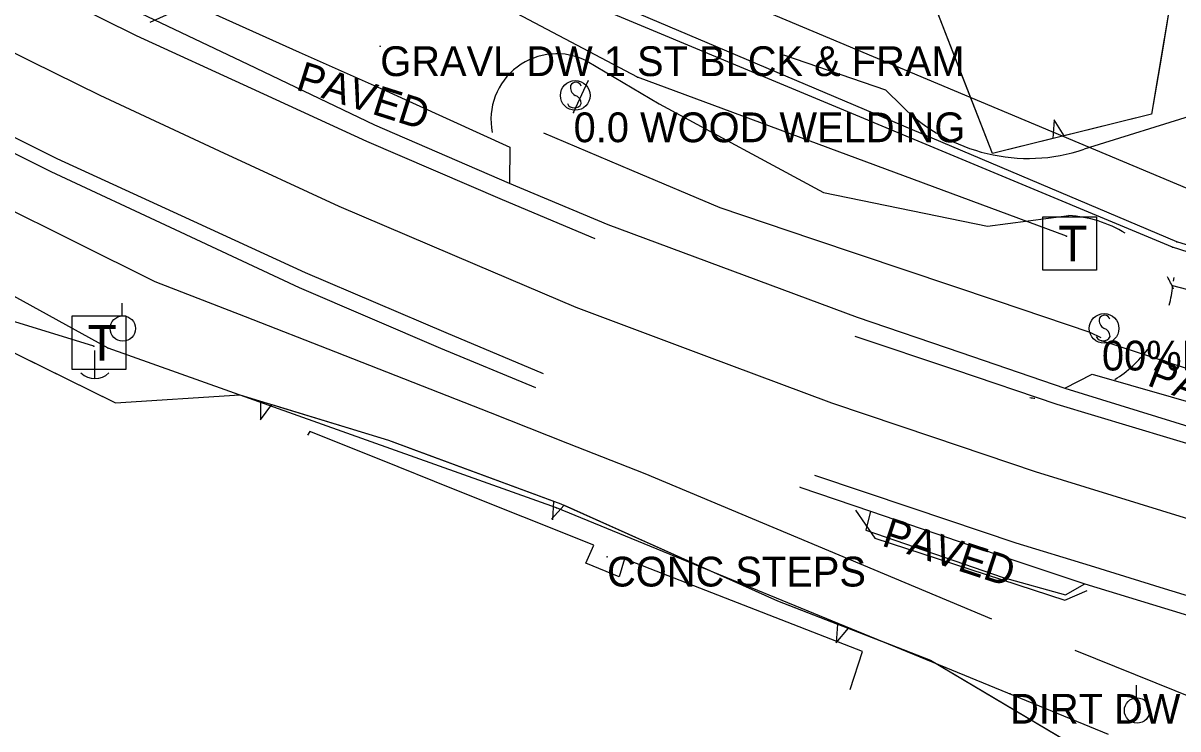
# Model space of a CAD drawing. Extents: x 954793 to 988390, y 1867850 to 1924428.
# Drawn here: x 962838.1 to 963031.9, y 1901034.7 to 1901153.1 of the extents above; entities that cross this region are included whole.
import ezdxf

# ---------------------------------------------------------------- set-up
doc = ezdxf.new("R2010")
doc.units = 0
for name, color, linetype in [('S_DITCHLINE', 7, 'Continuous'), ('S_DRG_PT_SYM', 7, 'Continuous'), ('S_EDGE_BITUMINOUS', 7, 'Continuous'), ('S_EDGE_PAVEMENT', 7, 'Continuous'), ('S_FIBER_OPTIC_CABLE', 7, 'Continuous'), ('S_GRAVEL_ROAD', 7, 'Continuous'), ('S_MSC_PT_SYM', 7, 'Continuous'), ('S_PARKING', 7, 'Continuous'), ('S_PARKING_ANNOT', 7, 'Continuous'), ('S_PAVEMENT_CROWN', 7, 'Continuous'), ('S_SHOULDER', 7, 'Continuous'), ('S_SIDE_DRAIN', 7, 'Continuous'), ('S_SIDE_DRAIN_ANNOT', 7, 'Continuous'), ('S_SIGN', 7, 'Continuous'), ('S_SIGN_ANNOT', 7, 'Continuous'), ('S_SURVEY_TEXT_ANNOT', 7, 'Continuous'), ('S_TELEPHONE_UTILITIES', 7, 'Continuous'), ('S_TREE', 7, 'Continuous'), ('S_UTILITY_POLE', 7, 'Continuous'), ('S_UTL_PT_SYM', 7, 'Continuous'), ('S_WALL', 7, 'Continuous'), ('S_WATER_UTILITIES', 7, 'Continuous')]:
    doc.layers.add(name, color=color, linetype=linetype)

msp = doc.modelspace()

# ---------------------------------------------------------------- linework, layer by layer
at = {"layer": 'S_DITCHLINE'}
for points in [[(963019.03, 1901100.33), (963017.2, 1901101.21), (963001.67, 1901106.43), (962986.14, 1901111.66), (962970.62, 1901116.88), (962955.09, 1901122.1), (962940.29, 1901128.38), (962925.49, 1901134.66)], [(963000.71, 1901053.06), (962986.16, 1901059.16), (962971.62, 1901065.26), (962957.07, 1901071.37), (962942.53, 1901077.47), (962929.54, 1901082.58), (962916.55, 1901087.69), (962903.57, 1901092.79), (962890.58, 1901097.9), (962875.42, 1901103.82), (962860.27, 1901109.73), (962846.91, 1901116.34), (962833.55, 1901122.94)], [(963161.65, 1901000.38), (963148.81, 1901004.12), (963135.98, 1901007.87), (963123.14, 1901011.61), (963110.31, 1901015.36), (963091.47, 1901021.43), (963072.63, 1901027.51), (963053.79, 1901033.59), (963034.95, 1901039.66), (963014.7, 1901047.82)]]:
    msp.add_lwpolyline(points, dxfattribs=at)
at = {"layer": 'S_DRG_PT_SYM'}
msp.add_lwpolyline([(963019.17, 1901099.82), (963019.17, 1901099.87), (963019.17, 1901099.82), (963019.12, 1901099.82), (963019.17, 1901099.82), (963019.17, 1901099.77), (963019.17, 1901099.82), (963019.22, 1901099.82)], dxfattribs=at)
at = {"layer": 'S_EDGE_BITUMINOUS'}
for points in [[(962859.41, 1901153.3), (962865.4, 1901155.99), (962869.86, 1901154.78), (962884.43, 1901148.28), (962899.01, 1901141.78), (962919.81, 1901132.33), (962919.71, 1901126.33)], [(963012.96, 1901091.88), (963017.52, 1901094.2), (963037.21, 1901088.55), (963056.9, 1901082.89), (963062.15, 1901076.58)], [(962980.3, 1901071.22), (962979.53, 1901067.99), (963002.62, 1901060.09), (963013.06, 1901057.16), (963016.3, 1901059.02)]]:
    msp.add_lwpolyline(points, dxfattribs=at)
at = {"layer": 'S_EDGE_PAVEMENT'}
for points in [[(962609.24, 1901298.92), (962625.27, 1901287.95), (962641.68, 1901277), (962658.08, 1901266.04), (962678.13, 1901252.97), (962698.18, 1901239.91), (962715.2, 1901229.14), (962732.21, 1901218.37), (962752.39, 1901206.52), (962772.57, 1901194.67), (962791.62, 1901184.39), (962810.66, 1901174.1), (962822.26, 1901168.34), (962833.85, 1901162.59), (962845.45, 1901156.83), (962857.05, 1901151.07), (962876.37, 1901142.21), (962895.7, 1901133.34), (962918.48, 1901123.51), (962934.07, 1901116.97)], [(962821.45, 1901141.54), (962843.77, 1901130.43), (962864.6, 1901120.86), (962885.43, 1901111.29), (962897.25, 1901106.23), (962909.07, 1901101.18), (962925.37, 1901094.34)], [(962977.67, 1901100.59), (962994.41, 1901094.96), (963011.61, 1901089.17), (963024.24, 1901085.37), (963036.87, 1901081.57), (963049.5, 1901077.77), (963062.13, 1901073.97), (963082.26, 1901068.22), (963102.4, 1901062.47), (963117.62, 1901058.17), (963130.5, 1901054.53)], [(962970.94, 1901077.25), (962987.29, 1901071.75), (963004.72, 1901065.89), (963017.18, 1901062.06), (963029.63, 1901058.24), (963042.08, 1901054.41), (963054.53, 1901050.58), (963075.37, 1901044.58), (963096.21, 1901038.58), (963110.99, 1901034.39), (963125.78, 1901030.19), (963147.23, 1901024.2), (963168.68, 1901018.2)]]:
    msp.add_lwpolyline(points, dxfattribs=at)
at = {"layer": 'S_FIBER_OPTIC_CABLE'}
for p, q in [((962941.21, 1901144.07), (962838.58, 1901198.3)), ((963031.02, 1901115.51), (962877.25, 1901179.65)), ((963031.76, 1901116.41), (962879.13, 1901181.13)), ((962852.34, 1901098.57), (962755.66, 1901151.99)), ((963013.21, 1901117.37), (962941.21, 1901144.07)), ((962849.98, 1901098.91), (962793.37, 1901116.27)), ((963132.06, 1901084.82), (963031.76, 1901116.41)), ((963131.84, 1901083.81), (963031.02, 1901115.51)), ((962927.64, 1901071.77), (962852.34, 1901098.57)), ((963020.3, 1901033.72), (962927.64, 1901071.77))]:
    msp.add_line(p, q, dxfattribs=at)
at = {"layer": 'S_GRAVEL_ROAD'}
for points in [[(963031.25, 1901110.44), (963031.12, 1901109.79)], [(963052.47, 1901103.43), (963031.07, 1901109.04)]]:
    msp.add_lwpolyline(points, dxfattribs=at)
for start_param, end_param in [(5.729892, 5.887126), (4.978517, 5.336174), (4.271685, 4.312883)]:
    msp.add_ellipse((963010.1, 1901111.13), major_axis=(20.15, 6.16), ratio=0.99988, start_param=start_param, end_param=end_param, dxfattribs=at)
at = {"layer": 'S_MSC_PT_SYM'}
for points in [[(962898.04, 1901149.24), (962898.04, 1901149.29), (962898.04, 1901149.24), (962897.99, 1901149.24), (962898.04, 1901149.24), (962898.04, 1901149.19), (962898.04, 1901149.24), (962898.09, 1901149.24)], [(962932.96, 1901143.44), (962932.96, 1901143.49), (962932.96, 1901143.44), (962932.91, 1901143.44), (962932.96, 1901143.44), (962932.96, 1901143.39), (962932.96, 1901143.44), (962933.01, 1901143.44)], [(962930.49, 1901138.14), (962930.49, 1901138.19), (962930.49, 1901138.14), (962930.44, 1901138.14), (962930.49, 1901138.14), (962930.49, 1901138.09), (962930.49, 1901138.14), (962930.54, 1901138.14)], [(962936.1, 1901063.56), (962936.1, 1901063.61), (962936.1, 1901063.56), (962936.05, 1901063.56), (962936.1, 1901063.56), (962936.1, 1901063.51), (962936.1, 1901063.56), (962936.15, 1901063.56)], [(963003.75, 1901040.54), (963003.75, 1901040.59), (963003.75, 1901040.54), (963003.7, 1901040.54), (963003.75, 1901040.54), (963003.75, 1901040.49), (963003.75, 1901040.54), (963003.8, 1901040.54)]]:
    msp.add_lwpolyline(points, dxfattribs=at)
at = {"layer": 'S_PARKING'}
for points in [[(962932.77, 1901146.75), (962944.83, 1901139.56), (962972.42, 1901124.69), (962999.99, 1901119.04), (963013.59, 1901120.83)], [(962985.56, 1901139.25), (962982.9, 1901141.87), (962965.79, 1901147.74)], [(963035.61, 1901137.99), (963016.19, 1901131.95)], [(962977.79, 1901071.39), (962981.04, 1901066.67), (963012.92, 1901056.26), (963016.71, 1901057.87)]]:
    msp.add_lwpolyline(points, dxfattribs=at)
for centre, major_axis, ratio, start_param, end_param in [((962927.7, 1901136.91), (-9.96, 4.88), 0.998155, 4.69212, 6.93399), ((963006.31, 1901159.95), (22.73, -19.32), 0.982463, 4.631781, 5.748605), ((963012.79, 1901100.95), (-16.45, 11.57), 0.984361, 4.776766, 5.278034), ((963012.79, 1901100.95), (-16.45, 11.57), 0.984361, 4.150943, 4.266509)]:
    msp.add_ellipse(centre, major_axis=major_axis, ratio=ratio, start_param=start_param, end_param=end_param, dxfattribs=at)
at = {"layer": 'S_PAVEMENT_CROWN'}
msp.add_lwpolyline([(962828.02, 1901152.38), (962839.48, 1901146.69), (962850.94, 1901141.01), (962871, 1901131.7), (962891.06, 1901122.39), (962913.89, 1901112.66), (962930.88, 1901105.47), (962952.33, 1901097.42), (962973.78, 1901089.38), (962990.88, 1901083.61), (963007.98, 1901077.84), (963020.85, 1901073.87), (963033.72, 1901069.9), (963046.6, 1901065.94), (963059.47, 1901061.97), (963079.48, 1901056.12), (963099.5, 1901050.26), (963114.03, 1901046.15), (963128.56, 1901042.05), (963150.13, 1901035.92), (963171.7, 1901029.79)], dxfattribs=at)
msp.add_lwpolyline([(962828.02, 1901152.38), (962839.48, 1901146.69), (962850.94, 1901141.01), (962871, 1901131.7), (962891.06, 1901122.39), (962913.89, 1901112.66), (962930.88, 1901105.47), (962952.33, 1901097.42), (962973.78, 1901089.38), (962990.88, 1901083.61), (963007.98, 1901077.84), (963020.85, 1901073.87), (963033.72, 1901069.9), (963046.6, 1901065.94), (963059.47, 1901061.97), (963079.48, 1901056.12), (963099.5, 1901050.26), (963114.03, 1901046.15), (963128.56, 1901042.05), (963150.13, 1901035.92), (963171.7, 1901029.79)], dxfattribs=at)
at = {"layer": 'S_SHOULDER'}
for points in [[(962833.18, 1901166.54), (962854.49, 1901156.38), (962875.79, 1901146.22), (962897.09, 1901136.05), (962919.67, 1901126.27), (962936.26, 1901119.33), (962957.16, 1901111.54), (962978.07, 1901103.76), (962995.51, 1901097.82), (963012.95, 1901091.88), (963025.26, 1901088.06), (963037.57, 1901084.23), (963049.87, 1901080.41), (963062.18, 1901076.59), (963082.54, 1901070.51), (963102.9, 1901064.44), (963119.18, 1901059.9), (963130.9, 1901056.52)], [(962831.51, 1901133.82), (962842.72, 1901128.22), (962863.59, 1901118.49), (962884.45, 1901108.76), (962896.29, 1901103.66), (962908.13, 1901098.56), (962924.1, 1901091.95)], [(962968.43, 1901075.28), (962968.66, 1901075.19), (962980.31, 1901071.21), (963003.57, 1901063.26), (963016.3, 1901059.03), (963035.01, 1901053.32), (963053.72, 1901047.61), (963074.5, 1901041.56), (963095.27, 1901035.51), (963110.05, 1901031.36), (963124.84, 1901027.22), (963146.28, 1901021.13), (963167.73, 1901015.05)]]:
    msp.add_lwpolyline(points, dxfattribs=at)
at = {"layer": 'S_SIDE_DRAIN'}
msp.add_line((963056.88, 1901087.48), (963019.17, 1901099.82), dxfattribs=at)
at = {"layer": 'S_SIGN'}
msp.add_line((962930.49, 1901138.14), (962932.96, 1901143.44), dxfattribs=at)
for centre in [(962930.77, 1901141), (963019.54, 1901101.88)]:
    msp.add_circle(centre, 2.49, dxfattribs=at)
for centre, radius, start, end in [((962930.84, 1901142.27), 0.95, 16.5258, 156.8957), ((962931.45, 1901142.32), 1.5, 167.1196, 241.9813), ((962930.35, 1901139.66), 1.4, 358.6529, 73.7063), ((962930.61, 1901140.17), 1.28, 204.641, 335.359), ((963019.61, 1901103.15), 0.95, 16.5258, 156.8957), ((963020.22, 1901103.21), 1.5, 167.1196, 241.9813), ((963019.38, 1901101.06), 1.28, 204.641, 335.359), ((963019.13, 1901100.54), 1.4, 358.6529, 73.7063)]:
    msp.add_arc(centre, radius, start, end, dxfattribs=at)
at = {"layer": 'S_TELEPHONE_UTILITIES'}
for points in [[(963009.28, 1901111.64), (963009.28, 1901120.64), (963018.28, 1901120.64), (963018.28, 1901111.64)], [(962846.33, 1901094.97), (962846.33, 1901103.97), (962855.33, 1901103.97), (962855.33, 1901094.97)]]:
    msp.add_lwpolyline(points, close=True, dxfattribs=at)
at = {"layer": 'S_TREE'}
for p, q in [((963011.18, 1901136.9), (963010.91, 1901133.75)), ((963012.82, 1901134.22), (963011.18, 1901136.9)), ((962877.93, 1901089.67), (962877.96, 1901086.52)), ((962877.96, 1901086.52), (962879.81, 1901089.1)), ((962926.77, 1901069.87), (962928.92, 1901072.19)), ((962927.1, 1901072.91), (962926.94, 1901069.77)), ((962974.77, 1901052.26), (962974.57, 1901049.13)), ((962974.57, 1901049.13), (962976.61, 1901051.55))]:
    msp.add_line(p, q, dxfattribs=at)
for points in [[(963033.22, 1901303.02), (963033.31, 1901266.45), (963035, 1901223.31), (963033.93, 1901176.16), (963027.52, 1901137.84), (963000.79, 1901131.26), (962991.64, 1901154.81), (962990.66, 1901178.62), (962995.73, 1901209.31), (962990.93, 1901244.23), (962984.64, 1901280.96), (962967.82, 1901319.96)], [(962995.51, 1901144.85), (962991.64, 1901154.81), (962991.05, 1901169.11)], [(963031.1, 1901159.25), (963029.15, 1901147.56)], [(962714.79, 1901136.34), (962738.12, 1901148.21), (962763.68, 1901140.52), (962797.72, 1901119.37), (962828.91, 1901101.54), (962853.59, 1901089.4), (962874.47, 1901090.72), (962899.4, 1901083.13), (962928.34, 1901072.45), (962964.69, 1901056.17), (962990.4, 1901046.21), (963022.32, 1901027.22), (963049.54, 1901018.24), (963078.3, 1901007.85), (963117.13, 1900998.98), (963146.33, 1900984.01), (963177.65, 1900928.77), (963178.53, 1900897.92), (963163.3, 1900878.27), (963143.63, 1900874.91)], [(963029.15, 1901147.56), (963027.52, 1901137.84), (963012.82, 1901134.22)], [(963010.91, 1901133.75), (963000.79, 1901131.26), (962995.51, 1901144.85)], [(962830.74, 1901100.64), (962853.17, 1901089.6)], [(962853.17, 1901089.6), (962853.59, 1901089.4), (962874.47, 1901090.72), (962877.93, 1901089.67)], [(962879.81, 1901089.1), (962899.4, 1901083.13), (962903.64, 1901081.56)], [(962903.64, 1901081.56), (962927.1, 1901072.91)], [(962928.92, 1901072.19), (962951.74, 1901061.97)], [(962951.74, 1901061.97), (962964.69, 1901056.17), (962974.77, 1901052.26)], [(962976.61, 1901051.55), (962990.4, 1901046.21), (962999.18, 1901040.99)], [(962999.18, 1901040.99), (963020.66, 1901028.21)]]:
    msp.add_lwpolyline(points, dxfattribs=at)
at = {"layer": 'S_UTILITY_POLE'}
for p, q in [((962854.7, 1901104), (962854.7, 1901106.11)), ((962850.09, 1901098.17), (962850.09, 1901093.44)), ((963024.95, 1901039.9), (963024.95, 1901042))]:
    msp.add_line(p, q, dxfattribs=at)
for centre in [(962854.83, 1901101.86), (963025.07, 1901037.75)]:
    msp.add_circle(centre, 2.13, dxfattribs=at)
msp.add_arc((962850.15, 1901096.87), 3.41, 226.3972, 313.6028, dxfattribs=at)
at = {"layer": 'S_UTL_PT_SYM'}
for points in [[(962941.21, 1901144.07), (962941.21, 1901144.12), (962941.21, 1901144.07), (962941.16, 1901144.07), (962941.21, 1901144.07), (962941.21, 1901144.02), (962941.21, 1901144.07), (962941.26, 1901144.07)], [(963013.21, 1901117.37), (963013.21, 1901117.42), (963013.21, 1901117.37), (963013.16, 1901117.37), (963013.21, 1901117.37), (963013.21, 1901117.32), (963013.21, 1901117.37), (963013.26, 1901117.37)], [(963031.76, 1901116.41), (963031.76, 1901116.46), (963031.76, 1901116.41), (963031.71, 1901116.41), (963031.76, 1901116.41), (963031.76, 1901116.36), (963031.76, 1901116.41), (963031.81, 1901116.41)], [(963031.02, 1901115.51), (963031.02, 1901115.56), (963031.02, 1901115.51), (963030.97, 1901115.51), (963031.02, 1901115.51), (963031.02, 1901115.46), (963031.02, 1901115.51), (963031.07, 1901115.51)], [(962849.98, 1901098.91), (962849.98, 1901098.96), (962849.98, 1901098.91), (962849.93, 1901098.91), (962849.98, 1901098.91), (962849.98, 1901098.86), (962849.98, 1901098.91), (962850.03, 1901098.91)], [(962852.34, 1901098.57), (962852.34, 1901098.62), (962852.34, 1901098.57), (962852.29, 1901098.57), (962852.34, 1901098.57), (962852.34, 1901098.52), (962852.34, 1901098.57), (962852.39, 1901098.57)], [(962927.64, 1901071.77), (962927.64, 1901071.82), (962927.64, 1901071.77), (962927.59, 1901071.77), (962927.64, 1901071.77), (962927.64, 1901071.72), (962927.64, 1901071.77), (962927.69, 1901071.77)]]:
    msp.add_lwpolyline(points, dxfattribs=at)
at = {"layer": 'S_WALL'}
msp.add_lwpolyline([(962976.94, 1901041.3), (962978.97, 1901047.66), (962958.99, 1901055.42), (962939.01, 1901063.19), (962938.12, 1901060.16), (962932.54, 1901062.48), (962933.9, 1901065.48), (962921.98, 1901070.25), (962910.07, 1901075.02), (962898.15, 1901079.8), (962886.23, 1901084.57), (962885.85, 1901083.94)], dxfattribs=at)
msp.add_lwpolyline([(962976.94, 1901041.3), (962978.97, 1901047.66), (962958.99, 1901055.42), (962939.01, 1901063.19), (962938.12, 1901060.16), (962932.54, 1901062.48), (962933.9, 1901065.48), (962921.98, 1901070.25), (962910.07, 1901075.02), (962898.15, 1901079.8), (962886.23, 1901084.57), (962885.85, 1901083.94)], dxfattribs=at)
at = {"layer": 'S_WATER_UTILITIES'}
msp.add_line((963066.23, 1901111.6), (962871.35, 1901193.5), dxfattribs=at)

# ---------------------------------------------------------------- texts
at = {"layer": 'S_PARKING_ANNOT'}
for rotation, p in [(342.3707, (962883.68, 1901142.01)), (338.5964, (963026.56, 1901092.41)), (341.9256, (962982.02, 1901065.47))]:
    msp.add_text('PAVED', height=5, rotation=rotation, dxfattribs=at).set_placement(p)
at = {"layer": 'S_SIDE_DRAIN_ANNOT'}
msp.add_text('00%FILL', height=5, dxfattribs=at).set_placement((963019.17, 1901094.82))
at = {"layer": 'S_SIGN_ANNOT'}
msp.add_text('0.0 WOOD WELDING', height=5, dxfattribs=at).set_placement((962930.49, 1901133.14))
at = {"layer": 'S_SURVEY_TEXT_ANNOT'}
for s, p in [('GRAVL DW 1 ST BLCK & FRAM', (962898.04, 1901144.24)), ('CONC STEPS', (962936.1, 1901058.56)), ('DIRT DW FIELD NT', (963003.75, 1901035.54))]:
    msp.add_text(s, height=5, dxfattribs=at).set_placement(p)
at = {"layer": 'S_TELEPHONE_UTILITIES'}
for p in [(963011.85, 1901113.14), (962848.89, 1901096.47)]:
    msp.add_text('T', height=6, rotation=360, dxfattribs=at).set_placement(p)

doc.saveas('drawing.dxf')
